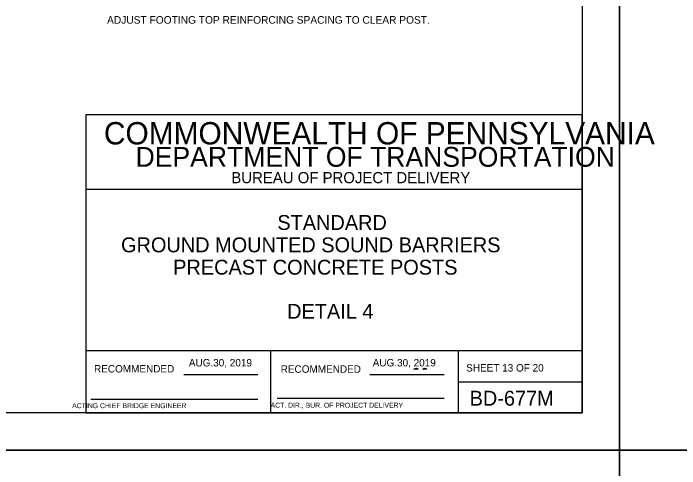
# Model space of a CAD drawing. Extents: x 3351 to 8430, y -3586 to 1457.
# Drawn here: x 4358.1 to 4626.6, y -2405.8 to -2222.4 of the extents above; entities that cross this region are included whole.
import ezdxf

# ---------------------------------------------------------------- set-up
doc = ezdxf.new("R2010")
doc.units = 0
for name, color, linetype in [('1', 7, 'Continuous'), ('2', 7, 'Continuous'), ('60', 7, 'Continuous'), ('PLT-BNDY', 7, 'Continuous')]:
    doc.layers.add(name, color=color, linetype=linetype)

msp = doc.modelspace()

# ---------------------------------------------------------------- linework, layer by layer
at = {"layer": '2'}
for p, q in [((4587.34, -1819.31), (4587.34, -2383.31)), ((4587.34, -2263.31), (4387.34, -2263.31)), ((4387.34, -2263.31), (4387.34, -2383.31)), ((4587.34, -2383.31), (4587.34, -2263.31)), ((4587.34, -2293.31), (4387.34, -2293.31)), ((4587.34, -2358.31), (4387.34, -2358.31)), ((4461.84, -2383.31), (4461.84, -2358.31)), ((4537.34, -2358.31), (4537.34, -2383.31)), ((4426.81, -2367.81), (4456.57, -2367.81)), ((4501.81, -2367.81), (4531.71, -2367.81)), ((4537.34, -2370.81), (4587.34, -2370.81)), ((4389.34, -2377.81), (4456.57, -2377.81)), ((4464.47, -2377.43), (4531.71, -2377.43)), ((4587.34, -2383.31), (3801.34, -2383.31)), ((4387.34, -2383.31), (4587.34, -2383.31))]:
    msp.add_line(p, q, dxfattribs=at)
at = {"layer": '60'}
for points in [[(4519.53, -2365.72), (4520.51, -2365.38), (4521.21, -2365.71)], [(4523.14, -2365.72), (4523.59, -2365.34), (4524.42, -2365.4), (4524.57, -2365.73), (4524.04, -2365.7)]]:
    msp.add_lwpolyline(points, close=True, dxfattribs=at)
at = {"layer": 'PLT-BNDY'}
for points in [[(3761.34, -1804.31), (4602.34, -1804.31), (4602.34, -2398.31), (3761.34, -2398.31)], [(4602.34, -1804.31), (5443.34, -1804.31), (5443.34, -2398.31), (4602.34, -2398.31)], [(3761.34, -2398.31), (4602.34, -2398.31), (4602.34, -2992.31), (3761.34, -2992.31)], [(4602.34, -2398.31), (5443.34, -2398.31), (5443.34, -2992.31), (4602.34, -2992.31)]]:
    msp.add_lwpolyline(points, close=True, dxfattribs=at)

# ---------------------------------------------------------------- texts
at = {"layer": '1'}
for s, height, p in [('ADJUST FOOTING TOP REINFORCING SPACING TO CLEAR POST.', 3.072, (4395.85, -2226.54)), ('STANDARD', 6, (4464.48, -2309.64)), ('GROUND MOUNTED SOUND BARRIERS', 6, (4401.5, -2318.64)), ('PRECAST CONCRETE POSTS', 6, (4422.5, -2327.64)), ('DETAIL 4', 6, (4468.42, -2345.41)), ('SHEET 13 OF 20', 3, (4540.59, -2366.68)), ('BD-677M', 6, (4541.97, -2380.43))]:
    msp.add_text(s, height=height, dxfattribs=at).set_placement(p)
at = {"layer": '2'}
for s, height, p in [('COMMONWEALTH OF PENNSYLVANIA', 9, (4394.59, -2275.18)), ('DEPARTMENT OF TRANSPORTATION', 8.0002, (4407.34, -2284.18)), ('BUREAU OF PROJECT DELIVERY', 4.5, (4445.93, -2290.81)), ('AUG.30, 2019', 3, (4428.82, -2364.62)), ('AUG.30, 2019', 3, (4502.91, -2364.62)), ('   ACT. DIR., BUR. OF PROJECT DELIVERY', 2.0002, (4459.45, -2381.25)), ('       ACTING CHIEF BRIDGE ENGINEER', 2.0002, (4376.43, -2381.43))]:
    msp.add_text(s, height=height, dxfattribs=at).set_placement(p)
for p in [(4390.61, -2367.06), (4465.83, -2367.18)]:
    msp.add_text('RECOMMENDED', height=3, rotation=360, dxfattribs=at).set_placement(p)

doc.saveas('drawing.dxf')
